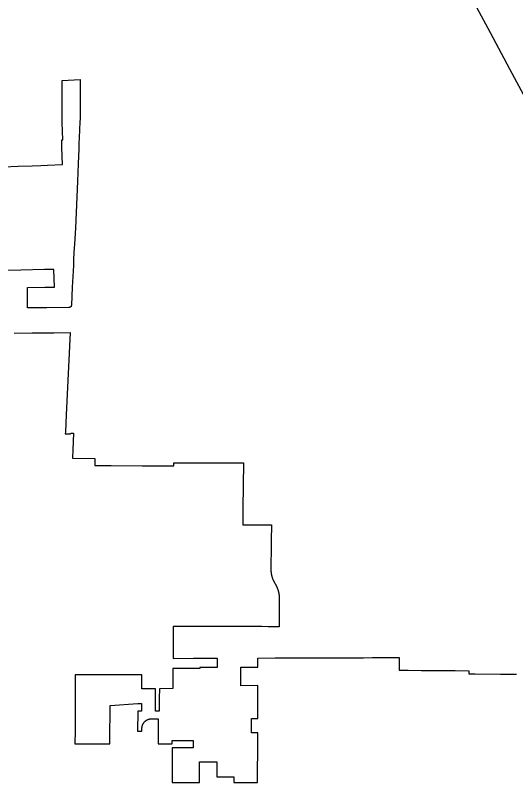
# Model space of a CAD drawing. Extents: x 0 to 34, y 0 to 22.
# Drawn here: x 5.1018 to 5.1647, y 15.3586 to 15.4551 of the extents above; entities that cross this region are included whole.
import ezdxf

# ---------------------------------------------------------------- set-up
doc = ezdxf.new("R2010")
doc.units = 0
doc.layers.add('GM_X_Corporation', color=7, linetype='Continuous')
doc.layers.add('GM_X_State_Route', color=7, linetype='Continuous')

msp = doc.modelspace()

# ---------------------------------------------------------------- linework, layer by layer
at = {"layer": 'GM_X_Corporation'}
for points in [[(5.100368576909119, 15.43604471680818), (5.102135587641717, 15.436110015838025), (5.103902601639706, 15.43617531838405), (5.105010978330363, 15.436216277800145), (5.1058302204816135, 15.43624655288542), (5.107733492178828, 15.43631689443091), (5.107658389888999, 15.438467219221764), (5.107642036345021, 15.438935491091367), (5.107624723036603, 15.43943108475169), (5.10777697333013, 15.439437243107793), (5.107678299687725, 15.441587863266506), (5.107680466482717, 15.442062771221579), (5.107681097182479, 15.44220174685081), (5.1076865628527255, 15.44339808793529), (5.107687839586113, 15.443677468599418), (5.107694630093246, 15.445166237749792), (5.107700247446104, 15.446396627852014), (5.107702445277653, 15.446878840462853), (5.109958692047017, 15.446999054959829), (5.109946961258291, 15.445166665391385), (5.10993525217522, 15.443398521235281), (5.10992667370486, 15.442103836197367), (5.109926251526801, 15.44205885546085), (5.109910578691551, 15.441689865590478), (5.1098254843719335, 15.439686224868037), (5.109795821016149, 15.438987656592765), (5.109768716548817, 15.438349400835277), (5.109766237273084, 15.438291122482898), (5.109685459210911, 15.436389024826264), (5.1095933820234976, 15.434220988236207), (5.109342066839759, 15.428303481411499), (5.109231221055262, 15.426368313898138), (5.109168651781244, 15.425275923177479), (5.109124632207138, 15.424387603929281), (5.10908945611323, 15.42367778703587), (5.109051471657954, 15.42291115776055), (5.108952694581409, 15.42091787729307), (5.1088427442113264, 15.418646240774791), (5.1088416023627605, 15.41863053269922), (5.10884031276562, 15.418619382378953), (5.108838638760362, 15.418608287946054), (5.108836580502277, 15.418597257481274), (5.108834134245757, 15.418586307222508), (5.108831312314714, 15.41857544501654), (5.108828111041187, 15.418564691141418), (5.108824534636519, 15.418554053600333), (5.10882059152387, 15.418543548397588), (5.108816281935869, 15.418533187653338), (5.108811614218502, 15.418522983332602), (5.108806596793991, 15.418512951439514), (5.108801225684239, 15.418503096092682), (5.108795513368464, 15.418493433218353), (5.108789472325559, 15.418483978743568), (5.108783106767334, 15.418474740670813), (5.108776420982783, 15.418465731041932), (5.108769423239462, 15.418456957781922), (5.108762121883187, 15.418448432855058), (5.108754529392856, 15.418440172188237), (5.108746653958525, 15.418432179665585), (5.108738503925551, 15.418424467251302), (5.108730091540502, 15.418417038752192), (5.108721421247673, 15.418409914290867), (5.108712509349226, 15.418403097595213), (5.1087033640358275, 15.418396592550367), (5.10869399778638, 15.418390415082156), (5.1086844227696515, 15.418384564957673), (5.108674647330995, 15.418379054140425), (5.108664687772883, 15.418373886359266), (5.1086545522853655, 15.41836906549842), (5.108644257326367, 15.418364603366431), (5.1086338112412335, 15.418360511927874), (5.108623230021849, 15.418356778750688), (5.108612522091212, 15.418353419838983), (5.108601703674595, 15.418350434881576), (5.1085907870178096, 15.418347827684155), (5.108579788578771, 15.418345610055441), (5.108568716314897, 15.418343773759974), (5.108557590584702, 15.418342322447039), (5.108546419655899, 15.41834126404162), (5.108535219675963, 15.418340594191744), (5.108524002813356, 15.418340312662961), (5.10574840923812, 15.418319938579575), (5.105257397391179, 15.418316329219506), (5.103342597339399, 15.4183022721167), (5.103337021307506, 15.418302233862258), (5.103320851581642, 15.420504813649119), (5.103318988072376, 15.420805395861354), (5.103318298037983, 15.420852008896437), (5.1054887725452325, 15.420899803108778), (5.1057374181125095, 15.42090501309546), (5.106702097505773, 15.420908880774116), (5.106653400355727, 15.423136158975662), (5.105443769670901, 15.423109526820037), (5.102474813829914, 15.423044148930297), (5.1003860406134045, 15.42299814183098)], [(5.101640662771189, 15.415121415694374), (5.103890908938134, 15.415146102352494), (5.104614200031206, 15.41515403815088), (5.106301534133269, 15.415172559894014), (5.106623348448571, 15.415176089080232), (5.108675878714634, 15.415198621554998), (5.108675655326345, 15.415193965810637), (5.108187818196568, 15.404865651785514), (5.108086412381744, 15.402718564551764), (5.108073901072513, 15.40245356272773), (5.1087506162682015, 15.402456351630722), (5.108759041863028, 15.402533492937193), (5.109123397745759, 15.402528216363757), (5.109024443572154, 15.400433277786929), (5.108976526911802, 15.39942626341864), (5.108982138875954, 15.399421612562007), (5.111776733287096, 15.399383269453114), (5.111775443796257, 15.39847506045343), (5.112096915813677, 15.398470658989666), (5.113863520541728, 15.39846747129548), (5.117801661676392, 15.398460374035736), (5.119696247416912, 15.398456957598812), (5.121724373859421, 15.398453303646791), (5.121726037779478, 15.398831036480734), (5.12510128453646, 15.39882494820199), (5.127528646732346, 15.398820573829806), (5.130484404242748, 15.398816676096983), (5.130410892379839, 15.393058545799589), (5.130384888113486, 15.391021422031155), (5.134001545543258, 15.391016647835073), (5.1339765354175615, 15.38905716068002), (5.133968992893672, 15.38846642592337), (5.133930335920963, 15.385438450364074), (5.133930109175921, 15.385382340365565), (5.1339308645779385, 15.385326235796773), (5.133932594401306, 15.385270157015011), (5.1339353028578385, 15.385214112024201), (5.133938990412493, 15.385158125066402), (5.13394365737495, 15.385102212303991), (5.133949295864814, 15.385046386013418), (5.133955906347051, 15.384990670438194), (5.1339634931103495, 15.384935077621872), (5.133972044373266, 15.384879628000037), (5.133981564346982, 15.384824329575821), (5.133992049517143, 15.38476921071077), (5.134003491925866, 15.384714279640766), (5.1340158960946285, 15.384659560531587), (5.134029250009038, 15.384605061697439), (5.134043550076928, 15.384550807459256), (5.134058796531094, 15.384496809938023), (5.134074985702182, 15.38444308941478), (5.134092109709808, 15.384389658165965), (5.13411016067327, 15.384336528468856), (5.134129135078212, 15.384283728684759), (5.1341490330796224, 15.384231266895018), (5.134169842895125, 15.384179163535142), (5.134211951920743, 15.384081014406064), (5.134667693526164, 15.38321999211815), (5.134710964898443, 15.383122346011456), (5.13473239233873, 15.38307048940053), (5.134752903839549, 15.38301827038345), (5.1347725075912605, 15.382965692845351), (5.134791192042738, 15.382912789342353), (5.134808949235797, 15.382859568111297), (5.134825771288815, 15.382806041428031), (5.134841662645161, 15.382752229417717), (5.134856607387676, 15.382698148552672), (5.134870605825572, 15.382643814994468), (5.134883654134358, 15.382589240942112), (5.134895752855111, 15.3825344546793), (5.134906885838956, 15.38247946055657), (5.1349170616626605, 15.38242428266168), (5.134926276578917, 15.38236893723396), (5.134934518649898, 15.382313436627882), (5.134941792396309, 15.382257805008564), (5.134948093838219, 15.38220204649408), (5.134953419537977, 15.382146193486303), (5.134957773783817, 15.382090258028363), (5.13496114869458, 15.382034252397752), (5.134963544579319, 15.381978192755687), (5.134964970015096, 15.381922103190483), (5.134965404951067, 15.381865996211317), (5.134965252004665, 15.3816984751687), (5.134963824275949, 15.380097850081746), (5.134949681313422, 15.378212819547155), (5.134885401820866, 15.37821307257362), (5.133711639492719, 15.378217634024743), (5.133578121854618, 15.378218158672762), (5.132774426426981, 15.378221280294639), (5.131970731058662, 15.37822440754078), (5.131167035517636, 15.378227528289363), (5.129800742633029, 15.378232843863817), (5.1297564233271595, 15.378233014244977), (5.128434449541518, 15.378238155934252), (5.127630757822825, 15.378241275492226), (5.126827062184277, 15.378244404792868), (5.126023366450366, 15.378247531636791), (5.124679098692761, 15.378252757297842), (5.124613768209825, 15.378253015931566), (5.123237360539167, 15.37823795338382), (5.122433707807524, 15.37822916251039), (5.121637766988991, 15.378220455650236), (5.121634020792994, 15.377255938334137), (5.1216310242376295, 15.376484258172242), (5.121627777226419, 15.375648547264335), (5.121625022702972, 15.374941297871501), (5.121622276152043, 15.374234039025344), (5.124195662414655, 15.374244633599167), (5.124999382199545, 15.37424784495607), (5.127168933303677, 15.374256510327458), (5.127165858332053, 15.373479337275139), (5.127164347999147, 15.373095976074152), (5.124994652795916, 15.373087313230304), (5.124994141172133, 15.372962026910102), (5.124190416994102, 15.372958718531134), (5.121809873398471, 15.372948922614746), (5.121617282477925, 15.372948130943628), (5.121616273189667, 15.372690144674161), (5.1216158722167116, 15.372585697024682), (5.121615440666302, 15.372475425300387), (5.121608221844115, 15.371923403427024), (5.121607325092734, 15.371855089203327), (5.12159818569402, 15.37115664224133), (5.121593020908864, 15.370762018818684), (5.121588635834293, 15.370426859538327), (5.119900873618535, 15.370420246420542), (5.119892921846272, 15.369214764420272), (5.1198866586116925, 15.36826454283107), (5.1198823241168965, 15.367607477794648), (5.119411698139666, 15.36760560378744), (5.119406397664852, 15.367605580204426), (5.119419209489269, 15.369212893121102), (5.119428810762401, 15.370418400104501), (5.1183299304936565, 15.370414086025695), (5.117681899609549, 15.370411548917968), (5.117693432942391, 15.372160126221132), (5.116660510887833, 15.372159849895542), (5.116242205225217, 15.3721597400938), (5.115680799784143, 15.372159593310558), (5.113847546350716, 15.372159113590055), (5.113752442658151, 15.372159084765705), (5.111963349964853, 15.372158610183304), (5.109327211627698, 15.37215791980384), (5.109317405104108, 15.36993086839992), (5.109310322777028, 15.368323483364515), (5.109303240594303, 15.366716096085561), (5.109296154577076, 15.365108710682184), (5.109289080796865, 15.36350131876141), (5.109399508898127, 15.363501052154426), (5.113677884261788, 15.363490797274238), (5.113683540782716, 15.365098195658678), (5.113687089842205, 15.365461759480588), (5.113699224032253, 15.36670552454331), (5.113714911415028, 15.368312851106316), (5.117180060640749, 15.36854553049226), (5.117669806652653, 15.368578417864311), (5.117663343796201, 15.36759861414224), (5.117181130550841, 15.367596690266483), (5.117182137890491, 15.366697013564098), (5.117167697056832, 15.365910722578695), (5.117152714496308, 15.365094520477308), (5.117157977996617, 15.36508986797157), (5.117568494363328, 15.365088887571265), (5.117706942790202, 15.365088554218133), (5.117715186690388, 15.36542880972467), (5.1177152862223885, 15.365449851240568), (5.117715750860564, 15.365470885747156), (5.117716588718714, 15.36549191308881), (5.117717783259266, 15.365512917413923), (5.117719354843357, 15.365533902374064), (5.117721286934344, 15.365554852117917), (5.117723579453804, 15.365575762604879), (5.117726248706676, 15.36559663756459), (5.117729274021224, 15.365617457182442), (5.117732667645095, 15.365638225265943), (5.117736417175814, 15.365658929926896), (5.1177405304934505, 15.36567955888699), (5.117745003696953, 15.365700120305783), (5.117749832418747, 15.365720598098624), (5.117755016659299, 15.365740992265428), (5.117760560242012, 15.36576129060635), (5.1177664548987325, 15.365781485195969), (5.117772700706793, 15.36580158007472), (5.1177792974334, 15.365821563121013), (5.117786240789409, 15.365841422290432), (5.117793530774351, 15.365861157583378), (5.117801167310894, 15.36588076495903), (5.11780913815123, 15.365900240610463), (5.11781745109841, 15.365919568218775), (5.11782609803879, 15.365938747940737), (5.117835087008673, 15.365957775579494), (5.117844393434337, 15.365976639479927), (5.1178540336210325, 15.365995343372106), (5.117863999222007, 15.366013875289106), (5.117874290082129, 15.366032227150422), (5.117884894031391, 15.366050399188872), (5.117895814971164, 15.366068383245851), (5.117907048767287, 15.366086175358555), (5.117918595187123, 15.366103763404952), (5.117930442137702, 15.3661211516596), (5.1179425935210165, 15.366138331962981), (5.117955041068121, 15.366155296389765), (5.117967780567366, 15.3661720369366), (5.117980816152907, 15.366188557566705), (5.117994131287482, 15.366204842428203), (5.118007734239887, 15.366220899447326), (5.118021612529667, 15.366236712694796), (5.118035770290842, 15.366252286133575), (5.118050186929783, 15.366267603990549), (5.118064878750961, 15.366282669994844), (5.118079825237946, 15.366297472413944), (5.118095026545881, 15.366312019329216), (5.1181104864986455, 15.366326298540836), (5.118126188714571, 15.366340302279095), (5.118142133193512, 15.36635403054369), (5.118158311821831, 15.366367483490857), (5.118174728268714, 15.366380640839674), (5.118191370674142, 15.366393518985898), (5.118208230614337, 15.366406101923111), (5.1182253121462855, 15.36641838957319), (5.118242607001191, 15.366430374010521), (5.118260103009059, 15.366442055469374), (5.118277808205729, 15.366453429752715), (5.118295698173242, 15.366464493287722), (5.1183137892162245, 15.366475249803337), (5.118332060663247, 15.366485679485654), (5.1183505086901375, 15.366495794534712), (5.118369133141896, 15.366505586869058), (5.1183879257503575, 15.366515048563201), (5.118406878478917, 15.366524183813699), (5.1184259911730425, 15.366532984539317), (5.1184452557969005, 15.36654145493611), (5.118464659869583, 15.366549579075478), (5.118484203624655, 15.366557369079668), (5.118503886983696, 15.366564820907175), (5.118523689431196, 15.3665719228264), (5.118543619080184, 15.366578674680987), (5.118563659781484, 15.3665850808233), (5.118583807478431, 15.366591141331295), (5.118604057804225, 15.366596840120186), (5.1186244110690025, 15.366602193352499), (5.118644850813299, 15.36660718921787), (5.118665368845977, 15.366611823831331), (5.118685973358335, 15.366616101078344), (5.118706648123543, 15.366620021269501), (5.118727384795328, 15.366623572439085), (5.118748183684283, 15.366626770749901), (5.118769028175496, 15.36662959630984), (5.118789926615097, 15.366632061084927), (5.1188108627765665, 15.366634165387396), (5.118831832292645, 15.366635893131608), (5.118852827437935, 15.366637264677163), (5.1188738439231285, 15.36663826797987), (5.118894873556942, 15.366638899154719), (5.118915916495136, 15.36663916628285), (5.1197737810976, 15.36664263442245), (5.119771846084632, 15.366025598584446), (5.119763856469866, 15.363474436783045), (5.121531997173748, 15.363470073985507), (5.121533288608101, 15.363884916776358), (5.121533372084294, 15.363910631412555), (5.122836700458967, 15.363915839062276), (5.1241566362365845, 15.363921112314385), (5.124156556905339, 15.36389539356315), (5.124154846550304, 15.363346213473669), (5.124154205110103, 15.363139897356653), (5.124153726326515, 15.36298734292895), (5.121530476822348, 15.362981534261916), (5.1215285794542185, 15.362373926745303), (5.12152757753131, 15.362052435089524), (5.121526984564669, 15.36186267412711), (5.121526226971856, 15.361618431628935), (5.1215251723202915, 15.361280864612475), (5.1215248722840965, 15.361184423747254), (5.121523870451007, 15.360862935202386), (5.121522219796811, 15.36033248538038), (5.1215215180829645, 15.360107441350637), (5.12151946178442, 15.359448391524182), (5.121519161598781, 15.35935194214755), (5.121516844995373, 15.358609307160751), (5.122172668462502, 15.358611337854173), (5.122851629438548, 15.3586134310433), (5.123484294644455, 15.358615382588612), (5.124140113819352, 15.358617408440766), (5.124943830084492, 15.358619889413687), (5.124946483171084, 15.35947181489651), (5.124949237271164, 15.360355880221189), (5.124951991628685, 15.36123995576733), (5.127121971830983, 15.361246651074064), (5.127120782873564, 15.36086288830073), (5.127120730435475, 15.360846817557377), (5.127119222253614, 15.360362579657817), (5.127118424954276, 15.360107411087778), (5.127118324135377, 15.360075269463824), (5.127116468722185, 15.359478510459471), (5.127116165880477, 15.359382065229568), (5.127116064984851, 15.359349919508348), (5.129284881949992, 15.359356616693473), (5.1292848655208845, 15.35935194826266), (5.129282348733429, 15.358633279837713), (5.1300857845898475, 15.358635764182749), (5.130809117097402, 15.358638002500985), (5.131532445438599, 15.35864023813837), (5.1322557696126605, 15.358642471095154), (5.132258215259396, 15.35939794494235), (5.132260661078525, 15.360153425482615), (5.132260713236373, 15.360169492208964), (5.132263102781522, 15.360908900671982), (5.132263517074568, 15.361037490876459), (5.1322655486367, 15.361664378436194), (5.132265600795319, 15.361680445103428), (5.132267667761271, 15.362320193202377), (5.13226799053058, 15.362419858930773), (5.132269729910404, 15.36295672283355), (5.132269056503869, 15.36317532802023), (5.132271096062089, 15.36387252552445), (5.132271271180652, 15.363930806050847), (5.132271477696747, 15.364001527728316), (5.132273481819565, 15.364686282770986), (5.132273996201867, 15.364863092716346), (5.131473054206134, 15.364858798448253), (5.131479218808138, 15.366689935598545), (5.1322846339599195, 15.36669256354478), (5.132287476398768, 15.367657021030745), (5.132288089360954, 15.369666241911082), (5.132290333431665, 15.37043297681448), (5.13229143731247, 15.37080830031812), (5.130128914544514, 15.370799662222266), (5.130133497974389, 15.371957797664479), (5.130136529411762, 15.372724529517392), (5.130138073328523, 15.373115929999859), (5.132298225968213, 15.373124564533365), (5.132299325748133, 15.373499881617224), (5.132301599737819, 15.374277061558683), (5.134471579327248, 15.374285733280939), (5.135275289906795, 15.374288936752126), (5.137466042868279, 15.374297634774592), (5.139636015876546, 15.37430624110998), (5.14043965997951, 15.374298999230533), (5.1426096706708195, 15.374307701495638), (5.1430116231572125, 15.37430931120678), (5.143815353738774, 15.374312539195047), (5.144779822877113, 15.374316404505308), (5.145573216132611, 15.374319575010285), (5.14669849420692, 15.374323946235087), (5.147743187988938, 15.374328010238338), (5.148347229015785, 15.374330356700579), (5.150061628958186, 15.37433702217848), (5.150061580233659, 15.374332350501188), (5.150053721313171, 15.373570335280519), (5.15004581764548, 15.372803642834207), (5.150045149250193, 15.372738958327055), (5.150848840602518, 15.37273427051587), (5.151170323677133, 15.372732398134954), (5.152880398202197, 15.37272241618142), (5.154580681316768, 15.37271249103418), (5.155389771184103, 15.372716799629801), (5.1570935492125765, 15.372702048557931), (5.158803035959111, 15.372687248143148), (5.158799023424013, 15.372296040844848), (5.15960269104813, 15.372288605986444), (5.162817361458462, 15.37225887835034), (5.163559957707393, 15.37225228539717), (5.164826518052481, 15.372241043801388)]]:
    msp.add_lwpolyline(points, dxfattribs=at)
at = {"layer": 'GM_X_State_Route'}
msp.add_lwpolyline([(5.16739279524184, 15.441932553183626), (5.164839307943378, 15.446661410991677), (5.163953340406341, 15.448315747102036), (5.161556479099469, 15.452875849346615), (5.159805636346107, 15.45604476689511), (5.156075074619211, 15.463374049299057), (5.154365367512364, 15.466600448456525), (5.149545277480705, 15.4756346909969), (5.147070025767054, 15.480371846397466)], dxfattribs=at)

doc.saveas('drawing.dxf')
